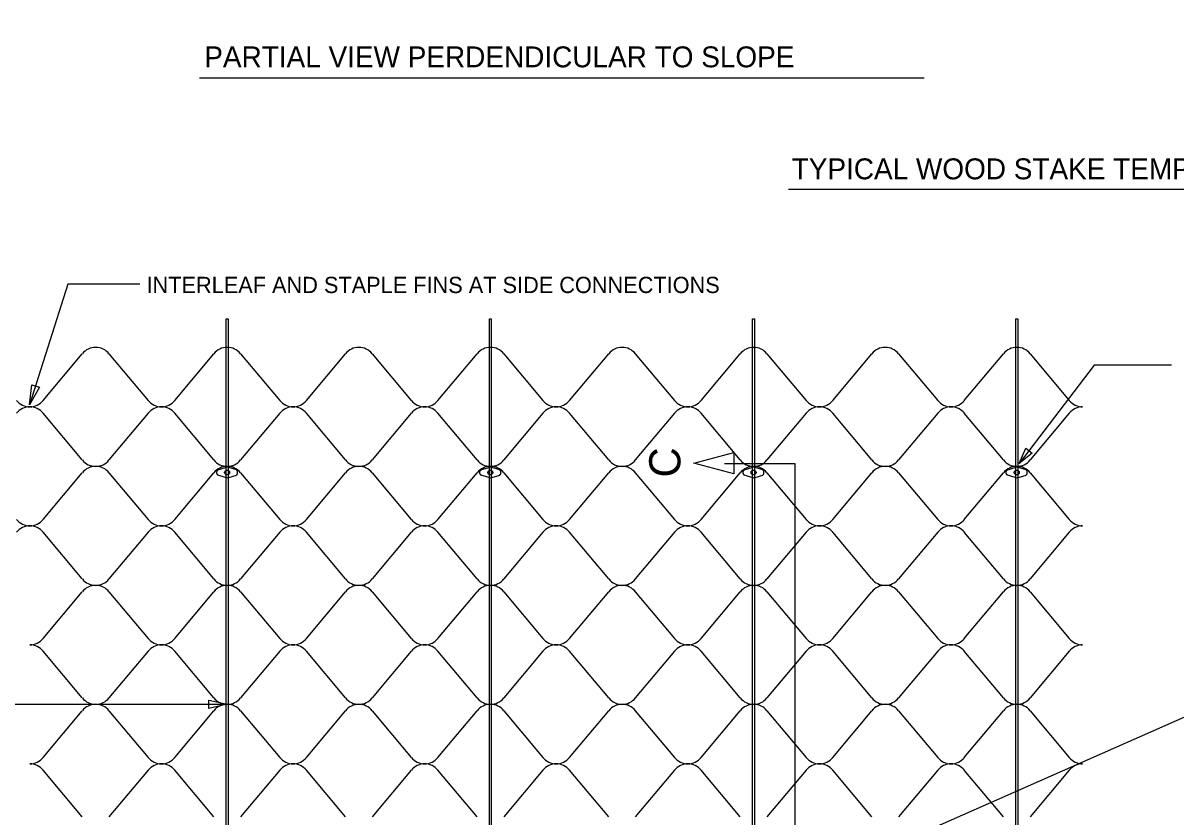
# Model space of a CAD drawing. Extents: x 638850 to 644908, y 297188 to 298900.
# Drawn here: x 641409.9 to 641608.6, y 297481.6 to 297618.5 of the extents above; entities that cross this region are included whole.
import ezdxf

# ---------------------------------------------------------------- set-up
doc = ezdxf.new("R2010")
doc.units = 0
for name, color, linetype in [('1', 7, 'Continuous'), ('3', 7, 'Continuous'), ('4', 7, 'Continuous'), ('5', 7, 'Continuous'), ('6', 7, 'Continuous'), ('7', 7, 'Continuous')]:
    doc.layers.add(name, color=color, linetype=linetype)

msp = doc.modelspace()

# ---------------------------------------------------------------- linework, layer by layer
at = {"layer": '1'}
msp.add_line((644544.42, 298794.06), (640943.9, 297204.77), dxfattribs=at)
at = {"layer": '3'}
for p, q in [((641440.32, 297609.06), (641565.2, 297609.06)), ((641691.88, 297589.79), (641541.84, 297589.79))]:
    msp.add_line(p, q, dxfattribs=at)
at = {"layer": '4'}
for points in [[(641444.93, 297354), (641444.93, 297567.51), (641445.25, 297567.51), (641445.25, 297354)], [(641490.29, 297354), (641490.29, 297567.51), (641490.61, 297567.51), (641490.61, 297354)], [(641535.65, 297354), (641535.65, 297567.51), (641535.97, 297567.51), (641535.97, 297354)], [(641581.01, 297354), (641581.01, 297567.51), (641581.33, 297567.51), (641581.33, 297354)]]:
    msp.add_lwpolyline(points, close=True, dxfattribs=at)
at = {"layer": '5'}
for p, q in [((641413.37, 297553.42), (641420.12, 297561.48)), ((641424.71, 297561.48), (641431.46, 297553.42)), ((641436.05, 297553.42), (641442.8, 297561.48)), ((641447.39, 297561.48), (641454.14, 297553.42)), ((641458.73, 297553.42), (641465.48, 297561.48)), ((641470.07, 297561.48), (641476.82, 297553.42)), ((641481.41, 297553.42), (641488.16, 297561.48)), ((641492.75, 297561.48), (641499.5, 297553.42)), ((641504.09, 297553.42), (641510.84, 297561.48)), ((641515.43, 297561.48), (641522.18, 297553.42)), ((641526.77, 297553.42), (641533.52, 297561.48)), ((641538.11, 297561.48), (641544.86, 297553.42)), ((641549.45, 297553.42), (641556.2, 297561.48)), ((641560.79, 297561.48), (641567.54, 297553.42)), ((641572.13, 297553.42), (641578.88, 297561.48)), ((641583.47, 297561.48), (641590.22, 297553.42)), ((641420.12, 297543.16), (641413.37, 297551.22)), ((641431.46, 297551.22), (641424.71, 297543.16)), ((641442.8, 297543.16), (641436.05, 297551.22)), ((641454.14, 297551.22), (641447.39, 297543.16)), ((641465.48, 297543.16), (641458.73, 297551.22)), ((641476.82, 297551.22), (641470.07, 297543.16)), ((641488.16, 297543.16), (641481.41, 297551.22)), ((641499.5, 297551.22), (641492.75, 297543.16)), ((641510.84, 297543.16), (641504.09, 297551.22)), ((641522.18, 297551.22), (641515.43, 297543.16)), ((641533.52, 297543.16), (641526.77, 297551.22)), ((641544.86, 297551.22), (641538.11, 297543.16)), ((641556.2, 297543.16), (641549.45, 297551.22)), ((641567.54, 297551.22), (641560.79, 297543.16)), ((641578.88, 297543.16), (641572.13, 297551.22)), ((641590.22, 297551.22), (641583.47, 297543.16)), ((641413.37, 297532.9), (641420.12, 297540.96)), ((641424.71, 297540.96), (641431.46, 297532.9)), ((641436.05, 297532.9), (641442.8, 297540.96)), ((641447.39, 297540.96), (641454.14, 297532.9)), ((641458.73, 297532.9), (641465.48, 297540.96)), ((641470.07, 297540.96), (641476.82, 297532.9)), ((641481.41, 297532.9), (641488.16, 297540.96)), ((641492.75, 297540.96), (641499.5, 297532.9)), ((641504.09, 297532.9), (641510.84, 297540.96)), ((641515.43, 297540.96), (641522.18, 297532.9)), ((641526.77, 297532.9), (641533.52, 297540.96)), ((641538.11, 297540.96), (641544.86, 297532.9)), ((641549.45, 297532.9), (641556.2, 297540.96)), ((641560.79, 297540.96), (641567.54, 297532.9)), ((641572.13, 297532.9), (641578.88, 297540.96)), ((641583.47, 297540.96), (641590.22, 297532.9)), ((641420.12, 297522.64), (641413.37, 297530.7)), ((641431.46, 297530.7), (641424.71, 297522.64)), ((641442.8, 297522.64), (641436.05, 297530.7)), ((641454.14, 297530.7), (641447.39, 297522.64)), ((641465.48, 297522.64), (641458.73, 297530.7)), ((641476.82, 297530.7), (641470.07, 297522.64)), ((641488.16, 297522.64), (641481.41, 297530.7)), ((641499.5, 297530.7), (641492.75, 297522.64)), ((641510.84, 297522.64), (641504.09, 297530.7)), ((641522.18, 297530.7), (641515.43, 297522.64)), ((641533.52, 297522.64), (641526.77, 297530.7)), ((641544.86, 297530.7), (641538.11, 297522.64)), ((641556.2, 297522.64), (641549.45, 297530.7)), ((641567.54, 297530.7), (641560.79, 297522.64)), ((641578.88, 297522.64), (641572.13, 297530.7)), ((641590.22, 297530.7), (641583.47, 297522.64)), ((641413.37, 297512.38), (641420.12, 297520.44)), ((641424.71, 297520.44), (641431.46, 297512.38)), ((641436.05, 297512.38), (641442.8, 297520.44)), ((641447.39, 297520.44), (641454.14, 297512.38)), ((641458.73, 297512.38), (641465.48, 297520.44)), ((641470.07, 297520.44), (641476.82, 297512.38)), ((641481.41, 297512.38), (641488.16, 297520.44)), ((641492.75, 297520.44), (641499.5, 297512.38)), ((641504.09, 297512.38), (641510.84, 297520.44)), ((641515.43, 297520.44), (641522.18, 297512.38)), ((641526.77, 297512.38), (641533.52, 297520.44)), ((641538.11, 297520.44), (641544.86, 297512.38)), ((641549.45, 297512.38), (641556.2, 297520.44)), ((641560.79, 297520.44), (641567.54, 297512.38)), ((641572.13, 297512.38), (641578.88, 297520.44)), ((641583.47, 297520.44), (641590.22, 297512.38)), ((641420.12, 297502.12), (641413.37, 297510.18)), ((641431.46, 297510.18), (641424.71, 297502.12)), ((641442.8, 297502.12), (641436.05, 297510.18)), ((641454.14, 297510.18), (641447.39, 297502.12)), ((641465.48, 297502.12), (641458.73, 297510.18)), ((641476.82, 297510.18), (641470.07, 297502.12)), ((641488.16, 297502.12), (641481.41, 297510.18)), ((641499.5, 297510.18), (641492.75, 297502.12)), ((641510.84, 297502.12), (641504.09, 297510.18)), ((641522.18, 297510.18), (641515.43, 297502.12)), ((641533.52, 297502.12), (641526.77, 297510.18)), ((641544.86, 297510.18), (641538.11, 297502.12)), ((641556.2, 297502.12), (641549.45, 297510.18)), ((641567.54, 297510.18), (641560.79, 297502.12)), ((641578.88, 297502.12), (641572.13, 297510.18)), ((641590.22, 297510.18), (641583.47, 297502.12)), ((641413.37, 297491.86), (641420.12, 297499.92)), ((641424.71, 297499.92), (641431.46, 297491.86)), ((641436.05, 297491.86), (641442.8, 297499.92)), ((641447.39, 297499.92), (641454.14, 297491.86)), ((641458.73, 297491.86), (641465.48, 297499.92)), ((641470.07, 297499.92), (641476.82, 297491.86)), ((641481.41, 297491.86), (641488.16, 297499.92)), ((641492.75, 297499.92), (641499.5, 297491.86)), ((641504.09, 297491.86), (641510.84, 297499.92)), ((641515.43, 297499.92), (641522.18, 297491.86)), ((641526.77, 297491.86), (641533.52, 297499.92)), ((641538.11, 297499.92), (641544.86, 297491.86)), ((641549.45, 297491.86), (641556.2, 297499.92)), ((641560.79, 297499.92), (641567.54, 297491.86)), ((641572.13, 297491.86), (641578.88, 297499.92)), ((641583.47, 297499.92), (641590.22, 297491.86)), ((641420.12, 297481.6), (641413.37, 297489.66)), ((641431.46, 297489.66), (641424.71, 297481.6)), ((641442.8, 297481.6), (641436.05, 297489.66)), ((641454.14, 297489.66), (641447.39, 297481.6)), ((641465.48, 297481.6), (641458.73, 297489.66)), ((641476.82, 297489.66), (641470.07, 297481.6)), ((641488.16, 297481.6), (641481.41, 297489.66)), ((641499.5, 297489.66), (641492.75, 297481.6)), ((641510.84, 297481.6), (641504.09, 297489.66)), ((641522.18, 297489.66), (641515.43, 297481.6)), ((641533.52, 297481.6), (641526.77, 297489.66)), ((641544.86, 297489.66), (641538.11, 297481.6)), ((641556.2, 297481.6), (641549.45, 297489.66)), ((641567.54, 297489.66), (641560.79, 297481.6)), ((641578.88, 297481.6), (641572.13, 297489.66)), ((641590.22, 297489.66), (641583.47, 297481.6))]:
    msp.add_line(p, q, dxfattribs=at)
for centre, start, end in [((641422.42, 297559.63), 90, 141.0518), ((641422.42, 297559.63), 38.9482, 90), ((641445.1, 297559.63), 90, 141.0518), ((641445.1, 297559.63), 38.9482, 90), ((641467.78, 297559.63), 90, 141.0518), ((641467.78, 297559.63), 38.9482, 90), ((641490.46, 297559.63), 90, 141.0518), ((641490.46, 297559.63), 38.9482, 90), ((641513.14, 297559.63), 90, 141.0518), ((641513.14, 297559.63), 38.9482, 90), ((641535.82, 297559.63), 90, 141.0518), ((641535.82, 297559.63), 38.9482, 90), ((641558.5, 297559.63), 90, 141.0518), ((641558.5, 297559.63), 38.9482, 90), ((641581.18, 297559.63), 90, 141.0518), ((641581.18, 297559.63), 38.9482, 90), ((641411.08, 297555.27), 218.9482, 270), ((641411.08, 297549.37), 90, 141.0518), ((641411.08, 297555.27), 270, 321.0518), ((641411.08, 297549.37), 38.9482, 90), ((641433.76, 297555.27), 218.9482, 270), ((641433.76, 297549.37), 90, 141.0518), ((641433.76, 297555.27), 270, 321.0518), ((641433.76, 297549.37), 38.9482, 90), ((641456.44, 297555.27), 218.9482, 270), ((641456.44, 297549.37), 90, 141.0518), ((641456.44, 297555.27), 270, 321.0518), ((641456.44, 297549.37), 38.9482, 90), ((641479.12, 297555.27), 218.9482, 270), ((641479.12, 297549.37), 90, 141.0518), ((641479.12, 297555.27), 270, 321.0518), ((641479.12, 297549.37), 38.9482, 90), ((641501.8, 297555.27), 218.9482, 270), ((641501.8, 297549.37), 90, 141.0518), ((641501.8, 297555.27), 270, 321.0518), ((641501.8, 297549.37), 38.9482, 90), ((641524.48, 297555.27), 218.9482, 270), ((641524.48, 297549.37), 90, 141.0518), ((641524.48, 297555.27), 270, 321.0518), ((641524.48, 297549.37), 38.9482, 90), ((641547.16, 297555.27), 218.9482, 270), ((641547.16, 297549.37), 90, 141.0518), ((641547.16, 297555.27), 270, 321.0518), ((641547.16, 297549.37), 38.9482, 90), ((641569.84, 297555.27), 218.9482, 270), ((641569.84, 297549.37), 90, 141.0518), ((641569.84, 297555.27), 270, 321.0518), ((641569.84, 297549.37), 38.9482, 90), ((641592.52, 297555.27), 218.9482, 270), ((641592.52, 297549.37), 90, 141.0518), ((641422.42, 297545.01), 218.9482, 270), ((641422.42, 297545.01), 270, 321.0518), ((641445.1, 297545.01), 218.9482, 270), ((641445.1, 297545.01), 270, 321.0518), ((641467.78, 297545.01), 218.9482, 270), ((641467.78, 297545.01), 270, 321.0518), ((641490.46, 297545.01), 218.9482, 270), ((641490.46, 297545.01), 270, 321.0518), ((641513.14, 297545.01), 218.9482, 270), ((641513.14, 297545.01), 270, 321.0518), ((641535.82, 297545.01), 218.9482, 270), ((641535.82, 297545.01), 270, 321.0518), ((641558.5, 297545.01), 218.9482, 270), ((641558.5, 297545.01), 270, 321.0518), ((641581.18, 297545.01), 218.9482, 270), ((641581.18, 297545.01), 270, 321.0518), ((641422.42, 297539.11), 90, 141.0518), ((641422.42, 297539.11), 38.9482, 90), ((641445.1, 297539.11), 90, 141.0518), ((641445.1, 297539.11), 38.9482, 90), ((641467.78, 297539.11), 90, 141.0518), ((641467.78, 297539.11), 38.9482, 90), ((641490.46, 297539.11), 90, 141.0518), ((641490.46, 297539.11), 38.9482, 90), ((641513.14, 297539.11), 90, 141.0518), ((641513.14, 297539.11), 38.9482, 90), ((641535.82, 297539.11), 90, 141.0518), ((641535.82, 297539.11), 38.9482, 90), ((641558.5, 297539.11), 90, 141.0518), ((641558.5, 297539.11), 38.9482, 90), ((641581.18, 297539.11), 90, 141.0518), ((641581.18, 297539.11), 38.9482, 90), ((641411.08, 297534.75), 218.9482, 270), ((641411.08, 297534.75), 270, 321.0518), ((641433.76, 297534.75), 218.9482, 270), ((641433.76, 297534.75), 270, 321.0518), ((641456.44, 297534.75), 218.9482, 270), ((641456.44, 297534.75), 270, 321.0518), ((641479.12, 297534.75), 218.9482, 270), ((641479.12, 297534.75), 270, 321.0518), ((641501.8, 297534.75), 218.9482, 270), ((641501.8, 297534.75), 270, 321.0518), ((641524.48, 297534.75), 218.9482, 270), ((641524.48, 297534.75), 270, 321.0518), ((641547.16, 297534.75), 218.9482, 270), ((641547.16, 297534.75), 270, 321.0518), ((641569.84, 297534.75), 218.9482, 270), ((641569.84, 297534.75), 270, 321.0518), ((641592.52, 297534.75), 218.9482, 270), ((641411.08, 297528.85), 90, 141.0518), ((641411.08, 297528.85), 38.9482, 90), ((641433.76, 297528.85), 90, 141.0518), ((641433.76, 297528.85), 38.9482, 90), ((641456.44, 297528.85), 90, 141.0518), ((641456.44, 297528.85), 38.9482, 90), ((641479.12, 297528.85), 90, 141.0518), ((641479.12, 297528.85), 38.9482, 90), ((641501.8, 297528.85), 90, 141.0518), ((641501.8, 297528.85), 38.9482, 90), ((641524.48, 297528.85), 90, 141.0518), ((641524.48, 297528.85), 38.9482, 90), ((641547.16, 297528.85), 90, 141.0518), ((641547.16, 297528.85), 38.9482, 90), ((641569.84, 297528.85), 90, 141.0518), ((641569.84, 297528.85), 38.9482, 90), ((641592.52, 297528.85), 90, 141.0518), ((641422.42, 297524.49), 218.9482, 270), ((641422.42, 297524.49), 270, 321.0518), ((641445.1, 297524.49), 218.9482, 270), ((641445.1, 297524.49), 270, 321.0518), ((641467.78, 297524.49), 218.9482, 270), ((641467.78, 297524.49), 270, 321.0518), ((641490.46, 297524.49), 218.9482, 270), ((641490.46, 297524.49), 270, 321.0518), ((641513.14, 297524.49), 218.9482, 270), ((641513.14, 297524.49), 270, 321.0518), ((641535.82, 297524.49), 218.9482, 270), ((641535.82, 297524.49), 270, 321.0518), ((641558.5, 297524.49), 218.9482, 270), ((641558.5, 297524.49), 270, 321.0518), ((641581.18, 297524.49), 218.9482, 270), ((641581.18, 297524.49), 270, 321.0518), ((641422.42, 297518.59), 90, 141.0518), ((641422.42, 297518.59), 38.9482, 90), ((641445.1, 297518.59), 90, 141.0518), ((641445.1, 297518.59), 38.9482, 90), ((641467.78, 297518.59), 90, 141.0518), ((641467.78, 297518.59), 38.9482, 90), ((641490.46, 297518.59), 90, 141.0518), ((641490.46, 297518.59), 38.9482, 90), ((641513.14, 297518.59), 90, 141.0518), ((641513.14, 297518.59), 38.9482, 90), ((641535.82, 297518.59), 90, 141.0518), ((641535.82, 297518.59), 38.9482, 90), ((641558.5, 297518.59), 90, 141.0518), ((641558.5, 297518.59), 38.9482, 90), ((641581.18, 297518.59), 90, 141.0518), ((641581.18, 297518.59), 38.9482, 90), ((641411.08, 297514.23), 270, 321.0518), ((641433.76, 297514.23), 218.9482, 270), ((641433.76, 297514.23), 270, 321.0518), ((641456.44, 297514.23), 218.9482, 270), ((641456.44, 297514.23), 270, 321.0518), ((641479.12, 297514.23), 218.9482, 270), ((641479.12, 297514.23), 270, 321.0518), ((641501.8, 297514.23), 218.9482, 270), ((641501.8, 297514.23), 270, 321.0518), ((641524.48, 297514.23), 218.9482, 270), ((641524.48, 297514.23), 270, 321.0518), ((641547.16, 297514.23), 218.9482, 270), ((641547.16, 297514.23), 270, 321.0518), ((641569.84, 297514.23), 218.9482, 270), ((641569.84, 297514.23), 270, 321.0518), ((641592.52, 297514.23), 218.9482, 270), ((641411.08, 297508.33), 38.9482, 90), ((641433.76, 297508.33), 90, 141.0518), ((641433.76, 297508.33), 38.9482, 90), ((641456.44, 297508.33), 90, 141.0518), ((641456.44, 297508.33), 38.9482, 90), ((641479.12, 297508.33), 90, 141.0518), ((641479.12, 297508.33), 38.9482, 90), ((641501.8, 297508.33), 90, 141.0518), ((641501.8, 297508.33), 38.9482, 90), ((641524.48, 297508.33), 90, 141.0518), ((641524.48, 297508.33), 38.9482, 90), ((641547.16, 297508.33), 90, 141.0518), ((641547.16, 297508.33), 38.9482, 90), ((641569.84, 297508.33), 90, 141.0518), ((641569.84, 297508.33), 38.9482, 90), ((641592.52, 297508.33), 90, 141.0518), ((641422.42, 297503.97), 218.9482, 270), ((641422.42, 297498.07), 90, 141.0518), ((641422.42, 297503.97), 270, 321.0518), ((641422.42, 297498.07), 38.9482, 90), ((641445.1, 297503.97), 218.9482, 270), ((641445.1, 297498.07), 90, 141.0518), ((641445.1, 297503.97), 270, 321.0518), ((641445.1, 297498.07), 38.9482, 90), ((641467.78, 297503.97), 218.9482, 270), ((641467.78, 297498.07), 90, 141.0518), ((641467.78, 297503.97), 270, 321.0518), ((641467.78, 297498.07), 38.9482, 90), ((641490.46, 297503.97), 218.9482, 270), ((641490.46, 297498.07), 90, 141.0518), ((641490.46, 297503.97), 270, 321.0518), ((641490.46, 297498.07), 38.9482, 90), ((641513.14, 297503.97), 218.9482, 270), ((641513.14, 297498.07), 90, 141.0518), ((641513.14, 297503.97), 270, 321.0518), ((641513.14, 297498.07), 38.9482, 90), ((641535.82, 297503.97), 218.9482, 270), ((641535.82, 297498.07), 90, 141.0518), ((641535.82, 297503.97), 270, 321.0518), ((641535.82, 297498.07), 38.9482, 90), ((641558.5, 297503.97), 218.9482, 270), ((641558.5, 297498.07), 90, 141.0518), ((641558.5, 297503.97), 270, 321.0518), ((641558.5, 297498.07), 38.9482, 90), ((641581.18, 297503.97), 218.9482, 270), ((641581.18, 297498.07), 90, 141.0518), ((641581.18, 297503.97), 270, 321.0518), ((641581.18, 297498.07), 38.9482, 90), ((641411.08, 297493.71), 270, 321.0518), ((641411.08, 297487.81), 38.9482, 90), ((641433.76, 297493.71), 218.9482, 270), ((641433.76, 297487.81), 90, 141.0518), ((641433.76, 297493.71), 270, 321.0518), ((641433.76, 297487.81), 38.9482, 90), ((641456.44, 297493.71), 218.9482, 270), ((641456.44, 297487.81), 90, 141.0518), ((641456.44, 297493.71), 270, 321.0518), ((641456.44, 297487.81), 38.9482, 90), ((641479.12, 297493.71), 218.9482, 270), ((641479.12, 297487.81), 90, 141.0518), ((641479.12, 297493.71), 270, 321.0518), ((641479.12, 297487.81), 38.9482, 90), ((641501.8, 297493.71), 218.9482, 270), ((641501.8, 297487.81), 90, 141.0518), ((641501.8, 297493.71), 270, 321.0518), ((641501.8, 297487.81), 38.9482, 90), ((641524.48, 297493.71), 218.9482, 270), ((641524.48, 297487.81), 90, 141.0518), ((641524.48, 297493.71), 270, 321.0518), ((641524.48, 297487.81), 38.9482, 90), ((641547.16, 297493.71), 218.9482, 270), ((641547.16, 297487.81), 90, 141.0518), ((641547.16, 297493.71), 270, 321.0518), ((641547.16, 297487.81), 38.9482, 90), ((641569.84, 297493.71), 218.9482, 270), ((641569.84, 297487.81), 90, 141.0518), ((641569.84, 297493.71), 270, 321.0518), ((641569.84, 297487.81), 38.9482, 90), ((641592.52, 297493.71), 218.9482, 270), ((641592.52, 297487.81), 90, 141.0518)]:
    msp.add_arc(centre, 2.95, start, end, dxfattribs=at)
at = {"layer": '6'}
for p, q in [((641417.64, 297573.5), (641411.04, 297552.64)), ((641430.02, 297573.5), (641417.64, 297573.5)), ((641594.49, 297559.52), (641581.6, 297542.54)), ((641607.81, 297559.52), (641594.49, 297559.52)), ((641530.8, 297542.57), (641542.91, 297542.57)), ((641542.91, 297542.57), (641542.91, 297398.58)), ((641397.54, 297501.02), (641445.09, 297501.02))]:
    msp.add_line(p, q, dxfattribs=at)
for points in [[(641412.75, 297555.69), (641411.04, 297552.64), (641411.41, 297556.12)], [(641532.42, 297540.74), (641525.49, 297542.61), (641532.42, 297544.47)], [(641583.83, 297544.32), (641581.6, 297542.54), (641582.71, 297545.17)], [(641441.95, 297501.72), (641445.09, 297501.02), (641441.95, 297500.32)]]:
    msp.add_lwpolyline(points, close=True, dxfattribs=at)
at = {"layer": '7'}
for p, q in [((641443.28, 297540.83), (641443.28, 297541.16)), ((641443.47, 297541.43), (641444.81, 297541.85)), ((641444.81, 297540.14), (641443.47, 297540.56)), ((641446.69, 297541.43), (641445.36, 297541.85)), ((641445.36, 297540.14), (641446.69, 297540.56)), ((641446.88, 297540.83), (641446.88, 297541.16)), ((641488.64, 297540.83), (641488.64, 297541.16)), ((641488.83, 297541.43), (641490.17, 297541.85)), ((641490.17, 297540.14), (641488.83, 297540.56)), ((641492.05, 297541.43), (641490.72, 297541.85)), ((641490.72, 297540.14), (641492.05, 297540.56)), ((641492.24, 297540.83), (641492.24, 297541.16)), ((641534, 297540.83), (641534, 297541.16)), ((641534.19, 297541.43), (641535.53, 297541.85)), ((641535.53, 297540.14), (641534.19, 297540.56)), ((641537.41, 297541.43), (641536.08, 297541.85)), ((641536.08, 297540.14), (641537.41, 297540.56)), ((641537.6, 297540.83), (641537.6, 297541.16)), ((641579.36, 297540.83), (641579.36, 297541.16)), ((641579.55, 297541.43), (641580.89, 297541.85)), ((641580.89, 297540.14), (641579.55, 297540.56)), ((641582.77, 297541.43), (641581.44, 297541.85)), ((641581.44, 297540.14), (641582.77, 297540.56)), ((641582.96, 297540.83), (641582.96, 297541.16))]:
    msp.add_line(p, q, dxfattribs=at)
for centre in [(641445.08, 297541), (641490.44, 297541), (641535.8, 297541), (641581.16, 297541)]:
    msp.add_circle(centre, 0.428, dxfattribs=at)
for centre, radius, start, end in [((641443.56, 297541.16), 0.276, 107.7019, 180), ((641443.56, 297540.83), 0.276, 180, 252.2979), ((641445.08, 297541), 0.9, 72.2974, 107.7022), ((641445.08, 297541), 0.9, 252.2975, 287.7021), ((641446.6, 297541.16), 0.276, 359.9999, 72.298), ((641446.6, 297540.83), 0.276, 287.702, 360), ((641488.92, 297541.16), 0.276, 107.7019, 180), ((641488.92, 297540.83), 0.276, 180, 252.2979), ((641490.44, 297541), 0.9, 72.2974, 107.7022), ((641490.44, 297541), 0.9, 252.2975, 287.7021), ((641491.96, 297541.16), 0.276, 359.9999, 72.298), ((641491.96, 297540.83), 0.276, 287.702, 360), ((641534.28, 297541.16), 0.276, 107.7019, 180), ((641534.28, 297540.83), 0.276, 180, 252.2979), ((641535.8, 297541), 0.9, 72.2974, 107.7022), ((641535.8, 297541), 0.9, 252.2975, 287.7021), ((641537.32, 297541.16), 0.276, 359.9999, 72.298), ((641537.32, 297540.83), 0.276, 287.702, 360), ((641579.64, 297541.16), 0.276, 107.7019, 180), ((641579.64, 297540.83), 0.276, 180, 252.2979), ((641581.16, 297541), 0.9, 72.2974, 107.7022), ((641581.16, 297541), 0.9, 252.2975, 287.7021), ((641582.68, 297541.16), 0.276, 359.9999, 72.298), ((641582.68, 297540.83), 0.276, 287.702, 360)]:
    msp.add_arc(centre, radius, start, end, dxfattribs=at)

# ---------------------------------------------------------------- texts
at = {"layer": '3'}
for s, height, p in [('PARTIAL VIEW PERDENDICULAR TO SLOPE', 3.6022, (641441.14, 297610.87)), ('TYPICAL WOOD STAKE TEMPORARY ANCHOR SYSTEM', 3.6022, (641542.38, 297591.56)), ('INTERLEAF AND STAPLE FINS AT SIDE CONNECTIONS', 2.7991, (641431.19, 297571.94))]:
    msp.add_text(s, height=height, dxfattribs=at).set_placement(p)
at = {"layer": '6'}
msp.add_text('C', height=5.38, rotation=90, dxfattribs=at).set_placement((641523.2, 297540.14))

doc.saveas('drawing.dxf')
